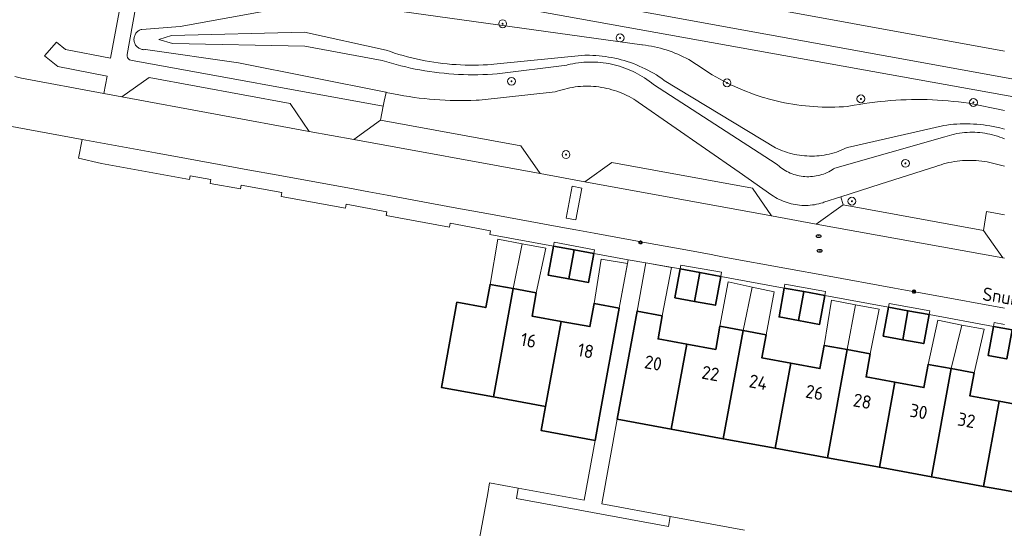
# Model space of a CAD drawing. Header units: metres. Extents: x 152610 to 160096, y 456114 to 462495.
# Tile 309 of 656: x 157399 to 157500, y 459753 to 459805. Entities that reach past the tile are written whole.
import ezdxf
from ezdxf.enums import TextEntityAlignment as Align

# ---------------------------------------------------------------- set-up
doc = ezdxf.new("R2010")
doc.units = ezdxf.units.M
doc.header["$LTSCALE"] = 0.5
doc.layers.get('0').update_dxf_attribs({"linetype": 'CONTINUOUS'})
for name, color, linetype, lineweight in [('B-PV-GR-BEPLANTING_CULTUUR_BOSPLANTSOEN-GV', 251, 'CONTINUOUS', 18), ('B-PV-GR-BOOM-S', 251, 'CONTINUOUS', 25), ('B-PV-GW-TALUD_KRUIN-G', 251, 'CONTINUOUS', 18), ('B-PV-IE-MEUBILAIR-S', 251, 'CONTINUOUS', 25), ('B-PV-OG-BEBOUWING-GV', 6, 'CONTINUOUS', 35), ('B-PV-OG-BEBOUWING-T18', 1, 'CONTINUOUS', 18), ('B-PV-OG-BEBOUWING_OVERBOUWING-GV', 251, 'CONTINUOUS', 18), ('B-PV-OG-TERREIN_BEGROEID-GV', 251, 'CONTINUOUS', 18), ('B-PV-OG-TOPOGRAFIE-T18', 1, 'CONTINUOUS', 18), ('B-PV-VH-GESLOTENVERHARDING_ASFALT-GV', 251, 'CONTINUOUS', 18), ('B-PV-VH-OPENVERHARDING_BETONSTRAATSTEEN-GV', 251, 'CONTINUOUS', 18), ('B-PV-VH-OPENVERHARDING_TEGEL-GV', 251, 'CONTINUOUS', 18)]:
    doc.layers.add(name, color=color, linetype=linetype, lineweight=lineweight)
doc.styles.add('NLCS-ISO', font='NLCS-ISO.ttf')
doc.styles.add('NLCS-ISO-M750-T18', font='NLCS-ISO.ttf', dxfattribs={"height": 1.35})

# ---------------------------------------------------------------- blocks, each defined once
blk = doc.blocks.new('SIE-MEUBILAIR_PAAL_LICHTMAST-SO')
for points in [[(-0.62, 0), (-1, 0)], [(-0.71, 0.71), (-0.44, 0.44)], [(0, 1), (0, 0.62)], [(0.44, 0.44), (0.71, 0.71)], [(1, 0), (0.62, 0)], [(-0.71, -0.71), (-0.44, -0.44)], [(0, -0.62), (0, -1)], [(0.44, -0.44), (0.71, -0.71)]]:
    blk.add_lwpolyline(points)
blk.add_circle((0, 0), 0.5)
blk = doc.blocks.new('SIE-MEUBILAIR_PUT_RIOOLPUT-SO')
blk.add_ellipse((0, 0), major_axis=(1.25, 0), ratio=0.54)
at = {"style": 'NLCS-ISO'}
blk.add_text('ri', height=0.75, dxfattribs=at).set_placement((-0.04, 0.07), align=Align.MIDDLE_CENTER)
blk = doc.blocks.new('SGR-BOOM_GBKN-SO')
at = {"linetype": 'ByBlock', "lineweight": 18}
h = blk.add_hatch(color=0, dxfattribs=at)
h.dxf.hatch_style = 1
edge = h.paths.add_edge_path()
edge.add_arc((0, 0), 0.25, 0, 360)
at = {"color": 0, "linetype": 'ByBlock', "lineweight": 18}
for radius in [2, 0.25]:
    blk.add_circle((0, 0), radius, dxfattribs=at)
at = {"color": 0, "linetype": 'ByBlock', "lineweight": 18, "style": 'NLCS-ISO'}
blk.add_attdef('SOORT', (2.5, 0), '', height=1.5, dxfattribs=at)

msp = doc.modelspace()

# ---------------------------------------------------------------- linework, layer by layer
at = {"layer": 'B-PV-GR-BEPLANTING_CULTUUR_BOSPLANTSOEN-GV', "flags": 128}
for points in [[(157426.01, 459805.872), (157415.87, 459804.04), (157411.959, 459803.751), (157411.871, 459803.726), (157411.785, 459803.694), (157411.703, 459803.654), (157411.624, 459803.607), (157411.55, 459803.553), (157411.48, 459803.494), (157411.416, 459803.428), (157411.359, 459803.357), (157411.307, 459803.281), (157411.262, 459803.201), (157411.225, 459803.117), (157411.195, 459803.031), (157411.172, 459802.942), (157411.157, 459802.852), (157411.151, 459802.76), (157411.152, 459802.669), (157411.161, 459802.578), (157411.179, 459802.488), (157411.203, 459802.4), (157411.236, 459802.314), (157411.276, 459802.231), (157411.323, 459802.153), (157411.376, 459802.078), (157411.436, 459802.009), (157411.502, 459801.945), (157411.573, 459801.887), (157411.649, 459801.836), (157411.729, 459801.791), (157411.813, 459801.754), (157411.899, 459801.724), (157411.988, 459801.701), (157412.078, 459801.687), (157412.17, 459801.68), (157412.261, 459801.682), (157412.331, 459801.688), (157421.81, 459800.35), (157436.856, 459797.335), (157436.883, 459797.33), (157438.18, 459797.07), (157438.7, 459796.978), (157439.221, 459796.894), (157439.743, 459796.818), (157440.267, 459796.749), (157440.791, 459796.689), (157441.317, 459796.637), (157441.843, 459796.592), (157442.369, 459796.556), (157442.896, 459796.528), (157443.424, 459796.507), (157443.952, 459796.495), (157444.48, 459796.49), (157445.008, 459796.494), (157445.535, 459796.505), (157446.063, 459796.525), (157446.37, 459796.54), (157454.149, 459797.368), (157454.329, 459797.434), (157454.586, 459797.521), (157454.845, 459797.6), (157455.106, 459797.671), (157455.369, 459797.735), (157455.634, 459797.79), (157455.901, 459797.838), (157456.168, 459797.878), (157456.437, 459797.91), (157456.707, 459797.935), (157456.977, 459797.951), (157457.248, 459797.959), (157457.519, 459797.959), (157457.789, 459797.951), (157458.06, 459797.935), (157458.329, 459797.912), (157458.598, 459797.88), (157458.866, 459797.84), (157459.133, 459797.793), (157459.398, 459797.737), (157459.661, 459797.674), (157459.922, 459797.603), (157460.181, 459797.524), (157460.438, 459797.438), (157460.692, 459797.344), (157460.943, 459797.243), (157461.191, 459797.134), (157461.436, 459797.018), (157461.677, 459796.895), (157461.914, 459796.765), (157462.148, 459796.628), (157462.377, 459796.484), (157462.602, 459796.333), (157472.908, 459789.18), (157476.249, 459786.861), (157476.431, 459786.74), (157476.616, 459786.626), (157476.806, 459786.518), (157477, 459786.418), (157477.197, 459786.325), (157477.397, 459786.239), (157477.601, 459786.16), (157477.807, 459786.089), (157478.016, 459786.026), (157478.227, 459785.97), (157478.44, 459785.922), (157478.654, 459785.882), (157478.87, 459785.85), (157479.087, 459785.826), (157479.304, 459785.81), (157479.522, 459785.801), (157479.74, 459785.801), (157479.958, 459785.808), (157480.176, 459785.824), (157480.392, 459785.848), (157480.608, 459785.879), (157480.823, 459785.919), (157481.036, 459785.966), (157481.247, 459786.021), (157481.456, 459786.084), (157481.564, 459786.12), (157483.304, 459786.676), (157487.304, 459787.955), (157492.981, 459789.769), (157492.985, 459789.771), (157493.249, 459789.866), (157493.515, 459789.953), (157493.783, 459790.033), (157494.054, 459790.105), (157494.326, 459790.169), (157494.6, 459790.226), (157494.876, 459790.274), (157495.153, 459790.315), (157495.431, 459790.348), (157495.71, 459790.373), (157495.989, 459790.389), (157496.269, 459790.398), (157496.549, 459790.399), (157496.829, 459790.392), (157497.109, 459790.377), (157497.387, 459790.354), (157497.666, 459790.323), (157497.943, 459790.284), (157498.219, 459790.237), (157500, 459789.816)], [(157500, 459795.489), (157496.355, 459796.215), (157495.826, 459796.289), (157495.295, 459796.356), (157494.764, 459796.414), (157494.231, 459796.465), (157493.698, 459796.507), (157493.165, 459796.542), (157492.631, 459796.569), (157492.096, 459796.587), (157491.562, 459796.598), (157491.027, 459796.6), (157490.492, 459796.595), (157489.958, 459796.582), (157489.424, 459796.56), (157488.89, 459796.531), (157488.356, 459796.493), (157487.824, 459796.448), (157487.292, 459796.395), (157486.76, 459796.333), (157486.23, 459796.264), (157485.701, 459796.187), (157485.173, 459796.102), (157484.647, 459796.009), (157484.122, 459795.908), (157484.105, 459795.905), (157483.978, 459795.894), (157483.547, 459795.864), (157483.116, 459795.841), (157482.685, 459795.827), (157482.254, 459795.821), (157481.822, 459795.822), (157481.391, 459795.832), (157480.959, 459795.849), (157480.529, 459795.875), (157480.098, 459795.908), (157479.669, 459795.95), (157479.24, 459795.999), (157478.813, 459796.056), (157478.386, 459796.122), (157477.961, 459796.195), (157477.537, 459796.276), (157477.115, 459796.365), (157476.694, 459796.461), (157476.275, 459796.566), (157475.859, 459796.678), (157475.444, 459796.798), (157475.277, 459796.849), (157474.865, 459796.979), (157474.457, 459797.118), (157474.05, 459797.264), (157473.647, 459797.417), (157473.246, 459797.578), (157472.849, 459797.746), (157472.455, 459797.922), (157472.063, 459798.104), (157471.676, 459798.295), (157471.292, 459798.492), (157470.912, 459798.696), (157470.535, 459798.907), (157470.163, 459799.125), (157469.795, 459799.35), (157469.431, 459799.582), (157469.071, 459799.821), (157468.818, 459800.004), (157468.561, 459800.18), (157468.299, 459800.35), (157468.033, 459800.512), (157467.763, 459800.668), (157467.489, 459800.817), (157467.211, 459800.959), (157466.929, 459801.094), (157466.645, 459801.221), (157466.357, 459801.341), (157466.066, 459801.454), (157465.772, 459801.559), (157465.476, 459801.657), (157465.177, 459801.746), (157464.876, 459801.829), (157464.574, 459801.903), (157464.269, 459801.97), (157463.963, 459802.029), (157463.655, 459802.08), (157463.346, 459802.123), (157463.036, 459802.158), (157462.966, 459802.165), (157434.81, 459806.07)], [(157500, 459793.577), (157499.51, 459793.7), (157499.179, 459793.778), (157498.846, 459793.848), (157498.511, 459793.911), (157498.175, 459793.965), (157497.838, 459794.012), (157497.5, 459794.05), (157497.161, 459794.081), (157496.821, 459794.103), (157496.481, 459794.118), (157496.141, 459794.125), (157495.801, 459794.123), (157495.461, 459794.114), (157495.121, 459794.097), (157494.782, 459794.071), (157494.443, 459794.038), (157494.105, 459793.997), (157493.768, 459793.948), (157493.658, 459793.93), (157483.964, 459791.723), (157483.781, 459791.632), (157483.55, 459791.525), (157483.315, 459791.426), (157483.077, 459791.334), (157482.837, 459791.249), (157482.593, 459791.172), (157482.348, 459791.103), (157482.101, 459791.041), (157481.851, 459790.987), (157481.6, 459790.941), (157481.348, 459790.903), (157481.095, 459790.873), (157480.841, 459790.851), (157480.586, 459790.836), (157480.332, 459790.83), (157480.076, 459790.832), (157479.822, 459790.842), (157479.567, 459790.859), (157479.313, 459790.885), (157479.061, 459790.919), (157478.809, 459790.96), (157478.559, 459791.01), (157478.31, 459791.067), (157478.064, 459791.132), (157477.819, 459791.205), (157477.577, 459791.285), (157477.338, 459791.373), (157477.102, 459791.468), (157476.868, 459791.571), (157476.638, 459791.681), (157465.276, 459798.554), (157465.009, 459798.743), (157464.737, 459798.926), (157464.462, 459799.101), (157464.181, 459799.27), (157463.897, 459799.433), (157463.609, 459799.588), (157463.317, 459799.736), (157463.022, 459799.876), (157462.723, 459800.01), (157462.421, 459800.136), (157462.117, 459800.255), (157461.809, 459800.366), (157461.499, 459800.47), (157461.186, 459800.566), (157460.871, 459800.655), (157460.554, 459800.736), (157460.235, 459800.809), (157459.914, 459800.874), (157459.592, 459800.931), (157459.269, 459800.98), (157458.944, 459801.022), (157458.619, 459801.056), (157458.292, 459801.081), (157457.966, 459801.099), (157457.639, 459801.108), (157457.312, 459801.11), (157457.167, 459801.108), (157447.87, 459800.19), (157447.689, 459800.176), (157447.233, 459800.145), (157446.776, 459800.122), (157446.318, 459800.107), (157445.861, 459800.1), (157445.403, 459800.101), (157444.946, 459800.111), (157444.489, 459800.128), (157444.032, 459800.153), (157443.576, 459800.186), (157443.12, 459800.227), (157442.666, 459800.276), (157442.212, 459800.333), (157441.759, 459800.398), (157441.307, 459800.471), (157440.857, 459800.552), (157440.408, 459800.64), (157439.961, 459800.736), (157439.515, 459800.841), (157439.072, 459800.953), (157438.63, 459801.072), (157438.191, 459801.2), (157437.754, 459801.335), (157437.319, 459801.478), (157436.887, 459801.628), (157428.56, 459803.45), (157414.97, 459803.12), (157413.68, 459802.71), (157415.09, 459802.31), (157428.6, 459802.04), (157436.497, 459800.577), (157436.97, 459800.43), (157437.446, 459800.291), (157437.923, 459800.159), (157438.403, 459800.035), (157438.884, 459799.919), (157439.368, 459799.81), (157439.853, 459799.71), (157440.339, 459799.617), (157440.828, 459799.532), (157441.317, 459799.455), (157441.808, 459799.386), (157442.299, 459799.325), (157442.792, 459799.272), (157443.285, 459799.227), (157443.779, 459799.19), (157444.274, 459799.16), (157444.769, 459799.139), (157445.264, 459799.126), (157445.759, 459799.12), (157446.255, 459799.123), (157446.75, 459799.134), (157447.245, 459799.153), (157447.74, 459799.179), (157448.22, 459799.213), (157455.318, 459800.111), (157455.391, 459800.129), (157455.667, 459800.193), (157455.945, 459800.249), (157456.224, 459800.297), (157456.504, 459800.338), (157456.786, 459800.37), (157457.068, 459800.394), (157457.351, 459800.411), (157457.634, 459800.419), (157457.917, 459800.42), (157458.201, 459800.412), (157458.483, 459800.396), (157458.766, 459800.373), (157459.047, 459800.341), (157459.328, 459800.302), (157459.607, 459800.255), (157459.885, 459800.199), (157460.161, 459800.136), (157460.436, 459800.065), (157460.708, 459799.987), (157460.978, 459799.901), (157461.245, 459799.807), (157461.51, 459799.706), (157461.771, 459799.597), (157462.03, 459799.481), (157462.285, 459799.358), (157462.536, 459799.227), (157462.784, 459799.09), (157463.028, 459798.945), (157463.267, 459798.794), (157463.503, 459798.636), (157463.733, 459798.471), (157463.959, 459798.3), (157464.18, 459798.123), (157476.693, 459790.058), (157476.834, 459789.926), (157476.98, 459789.8), (157477.131, 459789.68), (157477.287, 459789.566), (157477.448, 459789.459), (157477.613, 459789.359), (157477.782, 459789.266), (157477.955, 459789.179), (157478.131, 459789.1), (157478.31, 459789.029), (157478.492, 459788.964), (157478.677, 459788.908), (157478.863, 459788.859), (157479.052, 459788.818), (157479.242, 459788.784), (157479.433, 459788.759), (157479.626, 459788.742), (157479.819, 459788.732), (157480.012, 459788.731), (157480.205, 459788.737), (157480.397, 459788.752), (157480.589, 459788.774), (157480.78, 459788.805), (157480.969, 459788.843), (157481.156, 459788.889), (157481.341, 459788.943), (157481.525, 459789.005), (157481.705, 459789.073), (157481.882, 459789.15), (157482.056, 459789.234), (157482.227, 459789.324), (157482.393, 459789.422), (157482.555, 459789.527), (157482.662, 459789.601), (157493.902, 459792.793), (157494.13, 459792.868), (157494.38, 459792.943), (157494.632, 459793.009), (157494.886, 459793.068), (157495.142, 459793.12), (157495.4, 459793.163), (157495.658, 459793.198), (157495.917, 459793.225), (157496.177, 459793.245), (157496.438, 459793.256), (157496.699, 459793.26), (157496.96, 459793.255), (157497.22, 459793.243), (157497.481, 459793.222), (157497.74, 459793.194), (157497.998, 459793.157), (157498.255, 459793.113), (157498.511, 459793.061), (157498.765, 459793.001), (157499.017, 459792.933), (157499.266, 459792.858), (157499.514, 459792.775), (157499.758, 459792.684), (157500, 459792.586)], [(157500, 459792.586), (157499.758, 459792.684), (157499.514, 459792.775), (157499.266, 459792.858), (157499.017, 459792.933), (157498.765, 459793.001), (157498.511, 459793.061), (157498.255, 459793.113), (157497.998, 459793.157), (157497.74, 459793.194), (157497.481, 459793.222), (157497.22, 459793.243), (157496.96, 459793.255), (157496.699, 459793.26), (157496.438, 459793.256), (157496.177, 459793.245), (157495.917, 459793.225), (157495.658, 459793.198), (157495.4, 459793.163), (157495.142, 459793.12), (157494.886, 459793.068), (157494.632, 459793.009), (157494.38, 459792.943), (157494.13, 459792.868), (157493.902, 459792.793), (157482.662, 459789.601), (157482.555, 459789.527), (157482.393, 459789.422), (157482.227, 459789.324), (157482.056, 459789.234), (157481.882, 459789.15), (157481.705, 459789.073), (157481.525, 459789.005), (157481.341, 459788.943), (157481.156, 459788.889), (157480.969, 459788.843), (157480.78, 459788.805), (157480.589, 459788.774), (157480.397, 459788.752), (157480.205, 459788.737), (157480.012, 459788.731), (157479.819, 459788.732), (157479.626, 459788.742), (157479.433, 459788.759), (157479.242, 459788.784), (157479.052, 459788.818), (157478.863, 459788.859), (157478.677, 459788.908), (157478.492, 459788.964), (157478.31, 459789.029), (157478.131, 459789.1), (157477.955, 459789.179), (157477.782, 459789.266), (157477.613, 459789.359), (157477.448, 459789.459), (157477.287, 459789.566), (157477.131, 459789.68), (157476.98, 459789.8), (157476.834, 459789.926), (157476.693, 459790.058), (157464.18, 459798.123), (157463.959, 459798.3), (157463.733, 459798.471), (157463.503, 459798.636), (157463.267, 459798.794), (157463.028, 459798.945), (157462.784, 459799.09), (157462.536, 459799.227), (157462.285, 459799.358), (157462.03, 459799.481), (157461.771, 459799.597), (157461.51, 459799.706), (157461.245, 459799.807), (157460.978, 459799.901), (157460.708, 459799.987), (157460.436, 459800.065), (157460.161, 459800.136), (157459.885, 459800.199), (157459.607, 459800.255), (157459.328, 459800.302), (157459.047, 459800.341), (157458.766, 459800.373), (157458.483, 459800.396), (157458.201, 459800.412), (157457.917, 459800.42), (157457.634, 459800.419), (157457.351, 459800.411), (157457.068, 459800.394), (157456.786, 459800.37), (157456.504, 459800.338), (157456.224, 459800.297), (157455.945, 459800.249), (157455.667, 459800.193), (157455.391, 459800.129), (157455.318, 459800.111), (157448.22, 459799.213), (157447.74, 459799.179), (157447.245, 459799.153), (157446.75, 459799.134), (157446.255, 459799.123), (157445.759, 459799.12), (157445.264, 459799.126), (157444.769, 459799.139), (157444.274, 459799.16), (157443.779, 459799.19), (157443.285, 459799.227), (157442.792, 459799.272), (157442.299, 459799.325), (157441.808, 459799.386), (157441.317, 459799.455), (157440.828, 459799.532), (157440.339, 459799.617), (157439.853, 459799.71), (157439.368, 459799.81), (157438.884, 459799.919), (157438.403, 459800.035), (157437.923, 459800.159), (157437.446, 459800.291), (157436.97, 459800.43), (157436.497, 459800.577), (157428.6, 459802.04), (157415.09, 459802.31), (157413.68, 459802.71), (157414.97, 459803.12), (157428.56, 459803.45), (157436.887, 459801.628), (157437.319, 459801.478), (157437.754, 459801.335), (157438.191, 459801.2), (157438.63, 459801.072), (157439.072, 459800.953), (157439.515, 459800.841), (157439.961, 459800.736), (157440.408, 459800.64), (157440.857, 459800.552), (157441.307, 459800.471), (157441.759, 459800.398), (157442.212, 459800.333), (157442.666, 459800.276), (157443.12, 459800.227), (157443.576, 459800.186), (157444.032, 459800.153), (157444.489, 459800.128), (157444.946, 459800.111), (157445.403, 459800.101), (157445.861, 459800.1), (157446.318, 459800.107), (157446.776, 459800.122), (157447.233, 459800.145), (157447.689, 459800.176), (157447.87, 459800.19), (157457.167, 459801.108), (157457.312, 459801.11), (157457.639, 459801.108), (157457.966, 459801.099), (157458.292, 459801.081), (157458.619, 459801.056), (157458.944, 459801.022), (157459.269, 459800.98), (157459.592, 459800.931), (157459.914, 459800.874), (157460.235, 459800.809), (157460.554, 459800.736), (157460.871, 459800.655), (157461.186, 459800.566), (157461.499, 459800.47), (157461.809, 459800.366), (157462.117, 459800.255), (157462.421, 459800.136), (157462.723, 459800.01), (157463.022, 459799.876), (157463.317, 459799.736), (157463.609, 459799.588), (157463.897, 459799.433), (157464.181, 459799.27), (157464.462, 459799.101), (157464.737, 459798.926), (157465.009, 459798.743), (157465.276, 459798.554), (157476.638, 459791.681), (157476.868, 459791.571), (157477.102, 459791.468), (157477.338, 459791.373), (157477.577, 459791.285), (157477.819, 459791.205), (157478.064, 459791.132), (157478.31, 459791.067), (157478.559, 459791.01), (157478.809, 459790.96), (157479.061, 459790.919), (157479.313, 459790.885), (157479.567, 459790.859), (157479.822, 459790.842), (157480.076, 459790.832), (157480.332, 459790.83), (157480.586, 459790.836), (157480.841, 459790.851), (157481.095, 459790.873), (157481.348, 459790.903), (157481.6, 459790.941), (157481.851, 459790.987), (157482.101, 459791.041), (157482.348, 459791.103), (157482.593, 459791.172), (157482.837, 459791.249), (157483.077, 459791.334), (157483.315, 459791.426), (157483.55, 459791.525), (157483.781, 459791.632), (157483.964, 459791.723), (157493.658, 459793.93), (157493.768, 459793.948), (157494.105, 459793.997), (157494.443, 459794.038), (157494.782, 459794.071), (157495.121, 459794.097), (157495.461, 459794.114), (157495.801, 459794.123), (157496.141, 459794.125), (157496.481, 459794.118), (157496.821, 459794.103), (157497.161, 459794.081), (157497.5, 459794.05), (157497.838, 459794.012), (157498.175, 459793.965), (157498.511, 459793.911), (157498.846, 459793.848), (157499.179, 459793.778), (157499.51, 459793.7), (157500, 459793.577)]]:
    msp.add_lwpolyline(points, dxfattribs=at)
at = {"layer": 'B-PV-GW-TALUD_KRUIN-G', "flags": 128}
msp.add_lwpolyline([(157500, 459792.586), (157499.758, 459792.684), (157499.514, 459792.775), (157499.266, 459792.858), (157499.017, 459792.933), (157498.765, 459793.001), (157498.511, 459793.061), (157498.255, 459793.113), (157497.998, 459793.157), (157497.74, 459793.194), (157497.481, 459793.222), (157497.22, 459793.243), (157496.96, 459793.255), (157496.699, 459793.26), (157496.438, 459793.256), (157496.177, 459793.245), (157495.917, 459793.225), (157495.658, 459793.198), (157495.4, 459793.163), (157495.142, 459793.12), (157494.886, 459793.068), (157494.632, 459793.009), (157494.38, 459792.943), (157494.13, 459792.868), (157493.902, 459792.793), (157482.662, 459789.601), (157482.555, 459789.527), (157482.393, 459789.422), (157482.227, 459789.324), (157482.056, 459789.234), (157481.882, 459789.15), (157481.705, 459789.073), (157481.525, 459789.005), (157481.341, 459788.943), (157481.156, 459788.889), (157480.969, 459788.843), (157480.78, 459788.805), (157480.589, 459788.774), (157480.397, 459788.752), (157480.205, 459788.737), (157480.012, 459788.731), (157479.819, 459788.732), (157479.626, 459788.742), (157479.433, 459788.759), (157479.242, 459788.784), (157479.052, 459788.818), (157478.863, 459788.859), (157478.677, 459788.908), (157478.492, 459788.964), (157478.31, 459789.029), (157478.131, 459789.1), (157477.955, 459789.179), (157477.782, 459789.266), (157477.613, 459789.359), (157477.448, 459789.459), (157477.287, 459789.566), (157477.131, 459789.68), (157476.98, 459789.8), (157476.834, 459789.926), (157476.693, 459790.058), (157464.18, 459798.123), (157463.959, 459798.3), (157463.733, 459798.471), (157463.503, 459798.636), (157463.267, 459798.794), (157463.028, 459798.945), (157462.784, 459799.09), (157462.536, 459799.227), (157462.285, 459799.358), (157462.03, 459799.481), (157461.771, 459799.597), (157461.51, 459799.706), (157461.245, 459799.807), (157460.978, 459799.901), (157460.708, 459799.987), (157460.436, 459800.065), (157460.161, 459800.136), (157459.885, 459800.199), (157459.607, 459800.255), (157459.328, 459800.302), (157459.047, 459800.341), (157458.766, 459800.373), (157458.483, 459800.396), (157458.201, 459800.412), (157457.917, 459800.42), (157457.634, 459800.419), (157457.351, 459800.411), (157457.068, 459800.394), (157456.786, 459800.37), (157456.504, 459800.338), (157456.224, 459800.297), (157455.945, 459800.249), (157455.667, 459800.193), (157455.391, 459800.129), (157455.318, 459800.111), (157448.22, 459799.213), (157447.74, 459799.179), (157447.245, 459799.153), (157446.75, 459799.134), (157446.255, 459799.123), (157445.759, 459799.12), (157445.264, 459799.126), (157444.769, 459799.139), (157444.274, 459799.16), (157443.779, 459799.19), (157443.285, 459799.227), (157442.792, 459799.272), (157442.299, 459799.325), (157441.808, 459799.386), (157441.317, 459799.455), (157440.828, 459799.532), (157440.339, 459799.617), (157439.853, 459799.71), (157439.368, 459799.81), (157438.884, 459799.919), (157438.403, 459800.035), (157437.923, 459800.159), (157437.446, 459800.291), (157436.97, 459800.43), (157436.497, 459800.577), (157428.6, 459802.04), (157415.09, 459802.31), (157413.68, 459802.71), (157414.97, 459803.12), (157428.56, 459803.45), (157436.887, 459801.628), (157437.319, 459801.478), (157437.754, 459801.335), (157438.191, 459801.2), (157438.63, 459801.072), (157439.072, 459800.953), (157439.515, 459800.841), (157439.961, 459800.736), (157440.408, 459800.64), (157440.857, 459800.552), (157441.307, 459800.471), (157441.759, 459800.398), (157442.212, 459800.333), (157442.666, 459800.276), (157443.12, 459800.227), (157443.576, 459800.186), (157444.032, 459800.153), (157444.489, 459800.128), (157444.946, 459800.111), (157445.403, 459800.101), (157445.861, 459800.1), (157446.318, 459800.107), (157446.776, 459800.122), (157447.233, 459800.145), (157447.689, 459800.176), (157447.87, 459800.19), (157457.167, 459801.108), (157457.312, 459801.11), (157457.639, 459801.108), (157457.966, 459801.099), (157458.292, 459801.081), (157458.619, 459801.056), (157458.944, 459801.022), (157459.269, 459800.98), (157459.592, 459800.931), (157459.914, 459800.874), (157460.235, 459800.809), (157460.554, 459800.736), (157460.871, 459800.655), (157461.186, 459800.566), (157461.499, 459800.47), (157461.809, 459800.366), (157462.117, 459800.255), (157462.421, 459800.136), (157462.723, 459800.01), (157463.022, 459799.876), (157463.317, 459799.736), (157463.609, 459799.588), (157463.897, 459799.433), (157464.181, 459799.27), (157464.462, 459799.101), (157464.737, 459798.926), (157465.009, 459798.743), (157465.276, 459798.554), (157476.638, 459791.681), (157476.868, 459791.571), (157477.102, 459791.468), (157477.338, 459791.373), (157477.577, 459791.285), (157477.819, 459791.205), (157478.064, 459791.132), (157478.31, 459791.067), (157478.559, 459791.01), (157478.809, 459790.96), (157479.061, 459790.919), (157479.313, 459790.885), (157479.567, 459790.859), (157479.822, 459790.842), (157480.076, 459790.832), (157480.332, 459790.83), (157480.586, 459790.836), (157480.841, 459790.851), (157481.095, 459790.873), (157481.348, 459790.903), (157481.6, 459790.941), (157481.851, 459790.987), (157482.101, 459791.041), (157482.348, 459791.103), (157482.593, 459791.172), (157482.837, 459791.249), (157483.077, 459791.334), (157483.315, 459791.426), (157483.55, 459791.525), (157483.781, 459791.632), (157483.964, 459791.723), (157493.658, 459793.93), (157493.768, 459793.948), (157494.105, 459793.997), (157494.443, 459794.038), (157494.782, 459794.071), (157495.121, 459794.097), (157495.461, 459794.114), (157495.801, 459794.123), (157496.141, 459794.125), (157496.481, 459794.118), (157496.821, 459794.103), (157497.161, 459794.081), (157497.5, 459794.05), (157497.838, 459794.012), (157498.175, 459793.965), (157498.511, 459793.911), (157498.846, 459793.848), (157499.179, 459793.778), (157499.51, 459793.7), (157500, 459793.577)], dxfattribs=at)
at = {"layer": 'B-PV-OG-BEBOUWING-GV', "flags": 128}
for points in [[(157456.066, 459781.267), (157453.95, 459781.65), (157453.41, 459778.7), (157455.529, 459778.316)], [(157458.09, 459780.897), (157456.066, 459781.267), (157455.529, 459778.316), (157457.55, 459777.95)], [(157468.903, 459778.966), (157466.89, 459779.34), (157466.35, 459776.39), (157468.363, 459776.016)], [(157471.04, 459778.57), (157468.903, 459778.966), (157468.363, 459776.016), (157470.49, 459775.62)], [(157449.858, 459777.319), (157447.49, 459777.75), (157447.06, 459775.39), (157444.116, 459775.928), (157442.536, 459767.256), (157447.848, 459766.286)], [(157452.21, 459776.89), (157449.858, 459777.319), (157447.848, 459766.286), (157453.161, 459765.316), (157454.74, 459773.988), (157451.78, 459774.53)], [(157479.524, 459777.013), (157477.52, 459777.38), (157476.98, 459774.43), (157478.984, 459774.062)], [(157481.67, 459776.62), (157479.524, 459777.013), (157478.984, 459774.062), (157481.12, 459773.67)], [(157460.68, 459775.34), (157458.11, 459775.81), (157457.68, 459773.45), (157454.74, 459773.988), (157453.161, 459765.316), (157452.708, 459762.851), (157458.222, 459761.85), (157458.67, 459764.31)], [(157490.144, 459775.065), (157488.16, 459775.43), (157487.62, 459772.48), (157489.605, 459772.115)], [(157492.29, 459774.67), (157490.144, 459775.065), (157489.605, 459772.115), (157491.75, 459771.72)], [(157465.07, 459774.56), (157462.49, 459775.03), (157460.47, 459764), (157465.978, 459762.993), (157467.565, 459771.659), (157464.64, 459772.19)], [(157473.309, 459773.05), (157470.95, 459773.48), (157470.53, 459771.12), (157467.565, 459771.659), (157465.978, 459762.993), (157471.289, 459762.021)], [(157475.67, 459772.62), (157473.309, 459773.05), (157471.289, 459762.021), (157476.601, 459761.05), (157478.189, 459769.721), (157475.24, 459770.26)], [(157500.766, 459773.108), (157498.859, 459773.461), (157498.31, 459770.51), (157500, 459770.201), (157500.226, 459770.16)], [(157483.932, 459771.11), (157481.58, 459771.54), (157481.15, 459769.18), (157478.189, 459769.721), (157476.601, 459761.05), (157481.912, 459760.079)], [(157486.29, 459770.68), (157483.932, 459771.11), (157481.912, 459760.079), (157487.226, 459759.107), (157488.812, 459767.78), (157485.86, 459768.32)], [(157494.556, 459769.168), (157492.19, 459769.6), (157491.76, 459767.24), (157488.812, 459767.78), (157487.226, 459759.107), (157492.536, 459758.136)], [(157496.9, 459768.74), (157494.556, 459769.168), (157492.536, 459758.136), (157497.846, 459757.165), (157499.435, 459765.837), (157496.47, 459766.38)], [(157505.304, 459767.2), (157502.95, 459767.63), (157502.53, 459765.27), (157500, 459765.734), (157499.435, 459765.837), (157497.846, 459757.165), (157500, 459756.771), (157503.078, 459756.208), (157503.291, 459756.169)]]:
    msp.add_lwpolyline(points, close=True, dxfattribs=at)
at = {"layer": 'B-PV-OG-BEBOUWING_OVERBOUWING-GV', "flags": 128}
for points in [[(157449.858, 459777.319), (157450.754, 459781.9), (157448.28, 459782.357), (157447.49, 459777.75)], [(157453.197, 459781.45), (157450.754, 459781.9), (157449.858, 459777.319), (157452.21, 459776.89)], [(157461.51, 459779.877), (157458.814, 459780.318), (157458.11, 459775.81), (157460.68, 459775.34)], [(157466.023, 459779.491), (157463.39, 459779.95), (157462.49, 459775.03), (157465.07, 459774.56)], [(157473.309, 459773.05), (157474.243, 459777.479), (157471.79, 459778.014), (157470.95, 459773.48)], [(157476.496, 459776.988), (157474.243, 459777.479), (157473.309, 459773.05), (157475.67, 459772.62)], [(157483.932, 459771.11), (157484.776, 459775.686), (157482.327, 459776.142), (157481.58, 459771.54)], [(157487.203, 459775.236), (157484.776, 459775.686), (157483.932, 459771.11), (157486.29, 459770.68)], [(157494.556, 459769.168), (157495.652, 459773.614), (157493.193, 459774.095), (157492.19, 459769.6)], [(157497.902, 459773.173), (157495.652, 459773.614), (157494.556, 459769.168), (157496.9, 459768.74)]]:
    msp.add_lwpolyline(points, close=True, dxfattribs=at)
at = {"layer": 'B-PV-OG-TERREIN_BEGROEID-GV', "flags": 128}
for points in [[(157453.47, 459810.019), (157500, 459801.512)], [(157500, 459797.049), (157441.9, 459807.503)], [(157411.307, 459805.923), (157410.458, 459801.182), (157410.458, 459801.004), (157410.493, 459800.876), (157410.568, 459800.765), (157410.693, 459800.661), (157410.841, 459800.615), (157411.182, 459800.556), (157436.582, 459795.925), (157436.68, 459796.42), (157436.883, 459797.33), (157436.856, 459797.335), (157421.81, 459800.35), (157412.331, 459801.688), (157412.261, 459801.682), (157412.17, 459801.68), (157412.078, 459801.687), (157411.988, 459801.701), (157411.899, 459801.724), (157411.813, 459801.754), (157411.729, 459801.791), (157411.649, 459801.836), (157411.573, 459801.887), (157411.502, 459801.945), (157411.436, 459802.009), (157411.376, 459802.078), (157411.323, 459802.153), (157411.276, 459802.231), (157411.236, 459802.314), (157411.203, 459802.4), (157411.179, 459802.488), (157411.161, 459802.578), (157411.152, 459802.669), (157411.151, 459802.76), (157411.157, 459802.852), (157411.172, 459802.942), (157411.195, 459803.031), (157411.225, 459803.117), (157411.262, 459803.201), (157411.307, 459803.281), (157411.359, 459803.357), (157411.416, 459803.428), (157411.48, 459803.494), (157411.55, 459803.553), (157411.624, 459803.607), (157411.703, 459803.654), (157411.785, 459803.694), (157411.871, 459803.726), (157411.959, 459803.751), (157415.87, 459804.04), (157426.01, 459805.872)], [(157434.81, 459806.07), (157462.966, 459802.165), (157463.036, 459802.158), (157463.346, 459802.123), (157463.655, 459802.08), (157463.963, 459802.029), (157464.269, 459801.97), (157464.574, 459801.903), (157464.876, 459801.829), (157465.177, 459801.746), (157465.476, 459801.657), (157465.772, 459801.559), (157466.066, 459801.454), (157466.357, 459801.341), (157466.645, 459801.221), (157466.929, 459801.094), (157467.211, 459800.959), (157467.489, 459800.817), (157467.763, 459800.668), (157468.033, 459800.512), (157468.299, 459800.35), (157468.561, 459800.18), (157468.818, 459800.004), (157469.071, 459799.821), (157469.431, 459799.582), (157469.795, 459799.35), (157470.163, 459799.125), (157470.535, 459798.907), (157470.912, 459798.696), (157471.292, 459798.492), (157471.676, 459798.295), (157472.063, 459798.104), (157472.455, 459797.922), (157472.849, 459797.746), (157473.246, 459797.578), (157473.647, 459797.417), (157474.05, 459797.264), (157474.457, 459797.118), (157474.865, 459796.979), (157475.277, 459796.849), (157475.444, 459796.798), (157475.859, 459796.678), (157476.275, 459796.566), (157476.694, 459796.461), (157477.115, 459796.365), (157477.537, 459796.276), (157477.961, 459796.195), (157478.386, 459796.122), (157478.813, 459796.056), (157479.24, 459795.999), (157479.669, 459795.95), (157480.098, 459795.908), (157480.529, 459795.875), (157480.959, 459795.849), (157481.391, 459795.832), (157481.822, 459795.822), (157482.254, 459795.821), (157482.685, 459795.827), (157483.116, 459795.841), (157483.547, 459795.864), (157483.978, 459795.894), (157484.105, 459795.905), (157484.122, 459795.908), (157484.647, 459796.009), (157485.173, 459796.102), (157485.701, 459796.187), (157486.23, 459796.264), (157486.76, 459796.333), (157487.292, 459796.395), (157487.824, 459796.448), (157488.356, 459796.493), (157488.89, 459796.531), (157489.424, 459796.56), (157489.958, 459796.582), (157490.492, 459796.595), (157491.027, 459796.6), (157491.562, 459796.598), (157492.096, 459796.587), (157492.631, 459796.569), (157493.165, 459796.542), (157493.698, 459796.507), (157494.231, 459796.465), (157494.764, 459796.414), (157495.295, 459796.356), (157495.826, 459796.289), (157496.355, 459796.215), (157500, 459795.489)], [(157500, 459789.816), (157498.219, 459790.237), (157497.943, 459790.284), (157497.666, 459790.323), (157497.387, 459790.354), (157497.109, 459790.377), (157496.829, 459790.392), (157496.549, 459790.399), (157496.269, 459790.398), (157495.989, 459790.389), (157495.71, 459790.373), (157495.431, 459790.348), (157495.153, 459790.315), (157494.876, 459790.274), (157494.6, 459790.226), (157494.326, 459790.169), (157494.054, 459790.105), (157493.783, 459790.033), (157493.515, 459789.953), (157493.249, 459789.866), (157492.985, 459789.771), (157492.981, 459789.769), (157487.304, 459787.955), (157483.304, 459786.676), (157483.53, 459785.88), (157497.86, 459783.26), (157498.15, 459785.17), (157500, 459784.841)], [(157473.467, 459752.697), (157465.885, 459754.087), (157465.702, 459753.087), (157450.182, 459755.927), (157450.375, 459756.98), (157447.447, 459757.513), (157447.25, 459756.43), (157446.078, 459750)]]:
    msp.add_lwpolyline(points, dxfattribs=at)
msp.add_lwpolyline([(157483.304, 459786.676), (157481.564, 459786.12), (157481.456, 459786.084), (157481.247, 459786.021), (157481.036, 459785.966), (157480.823, 459785.919), (157480.608, 459785.879), (157480.392, 459785.848), (157480.176, 459785.824), (157479.958, 459785.808), (157479.74, 459785.801), (157479.522, 459785.801), (157479.304, 459785.81), (157479.087, 459785.826), (157478.87, 459785.85), (157478.654, 459785.882), (157478.44, 459785.922), (157478.227, 459785.97), (157478.016, 459786.026), (157477.807, 459786.089), (157477.601, 459786.16), (157477.397, 459786.239), (157477.197, 459786.325), (157477, 459786.418), (157476.806, 459786.518), (157476.616, 459786.626), (157476.431, 459786.74), (157476.249, 459786.861), (157472.908, 459789.18), (157462.602, 459796.333), (157462.377, 459796.484), (157462.148, 459796.628), (157461.914, 459796.765), (157461.677, 459796.895), (157461.436, 459797.018), (157461.191, 459797.134), (157460.943, 459797.243), (157460.692, 459797.344), (157460.438, 459797.438), (157460.181, 459797.524), (157459.922, 459797.603), (157459.661, 459797.674), (157459.398, 459797.737), (157459.133, 459797.793), (157458.866, 459797.84), (157458.598, 459797.88), (157458.329, 459797.912), (157458.06, 459797.935), (157457.789, 459797.951), (157457.519, 459797.959), (157457.248, 459797.959), (157456.977, 459797.951), (157456.707, 459797.935), (157456.437, 459797.91), (157456.168, 459797.878), (157455.901, 459797.838), (157455.634, 459797.79), (157455.369, 459797.735), (157455.106, 459797.671), (157454.845, 459797.6), (157454.586, 459797.521), (157454.329, 459797.434), (157454.149, 459797.368), (157446.37, 459796.54), (157446.063, 459796.525), (157445.535, 459796.505), (157445.008, 459796.494), (157444.48, 459796.49), (157443.952, 459796.495), (157443.424, 459796.507), (157442.896, 459796.528), (157442.369, 459796.556), (157441.843, 459796.592), (157441.317, 459796.637), (157440.791, 459796.689), (157440.267, 459796.749), (157439.743, 459796.818), (157439.221, 459796.894), (157438.7, 459796.978), (157438.18, 459797.07), (157436.883, 459797.33), (157436.68, 459796.42), (157436.582, 459795.925), (157436.3, 459794.5), (157450.63, 459791.89), (157452.59, 459789.05), (157457.16, 459788.22), (157459.91, 459790.17), (157474.28, 459787.56), (157476.22, 459784.75), (157480.78, 459783.91), (157483.53, 459785.88)], close=True, dxfattribs=at)
at = {"layer": 'B-PV-VH-GESLOTENVERHARDING_ASFALT-GV', "flags": 128}
for points in [[(157440.22, 459809.71), (157500, 459798.849)], [(157500, 459801.512), (157453.47, 459810.019)]]:
    msp.add_lwpolyline(points, dxfattribs=at)
at = {"layer": 'B-PV-VH-OPENVERHARDING_BETONSTRAATSTEEN-GV', "flags": 128}
for points in [[(157441.9, 459807.503), (157500, 459797.049), (157538.45, 459790.13), (157538.64, 459790.37), (157538.659, 459791.822), (157500, 459798.849), (157440.22, 459809.71)], [(157409.74, 459806.07), (157408.75, 459800.8), (157404.18, 459801.71), (157403.25, 459802.46), (157402.01, 459801.06), (157403.39, 459799.95), (157408.41, 459798.99), (157408.074, 459797.205), (157409.91, 459796.86), (157412.71, 459798.85), (157427.1, 459796.19), (157429.04, 459793.35), (157433.6, 459792.54), (157436.3, 459794.5), (157436.582, 459795.925), (157411.182, 459800.556), (157410.841, 459800.615), (157410.693, 459800.661), (157410.568, 459800.765), (157410.493, 459800.876), (157410.458, 459801.004), (157410.458, 459801.182), (157411.307, 459805.923)], [(157500, 459780.416), (157499.81, 459780.451), (157480.78, 459783.91), (157476.22, 459784.75), (157457.16, 459788.22), (157452.59, 459789.05), (157433.6, 459792.54), (157429.04, 459793.35), (157409.91, 459796.86), (157408.074, 459797.205), (157399.665, 459798.777), (157399.006, 459798.94)], [(157397.93, 459793.98), (157405.87, 459792.529), (157413.36, 459791.16), (157416.52, 459790.58), (157418.36, 459790.26), (157419.3, 459790.09), (157422.41, 459789.5), (157426.24, 459788.81), (157433.16, 459787.55), (157435.13, 459787.19), (157436.99, 459786.84), (157443.72, 459785.6), (157447.53, 459784.9), (157454.34, 459783.65), (157456.25, 459783.32), (157458.12, 459782.98), (157462, 459782.25), (157463.83, 459781.92), (157467.47, 459781.26), (157470.05, 459780.79), (157471.18, 459780.58), (157477.95, 459779.33), (157481.73, 459778.65), (157488.77, 459777.38), (157489.9, 459777.17), (157492.53, 459776.68), (157500, 459775.319)]]:
    msp.add_lwpolyline(points, dxfattribs=at)
for points in [[(157450.63, 459791.89), (157436.3, 459794.5), (157433.6, 459792.54), (157452.59, 459789.05)], [(157474.28, 459787.56), (157459.91, 459790.17), (157457.16, 459788.22), (157476.22, 459784.75)], [(157456.848, 459787.579), (157456.258, 459784.332), (157455.274, 459784.51), (157455.864, 459787.757)], [(157456.848, 459787.579), (157455.864, 459787.757), (157455.274, 459784.51), (157456.258, 459784.332)], [(157497.86, 459783.26), (157483.53, 459785.88), (157480.78, 459783.91), (157499.81, 459780.451)]]:
    msp.add_lwpolyline(points, close=True, dxfattribs=at)
at = {"layer": 'B-PV-VH-OPENVERHARDING_TEGEL-GV', "flags": 128}
for points in [[(157500, 459775.319), (157492.53, 459776.68), (157489.9, 459777.17), (157488.77, 459777.38), (157481.73, 459778.65), (157477.95, 459779.33), (157471.18, 459780.58), (157470.05, 459780.79), (157467.47, 459781.26), (157463.83, 459781.92), (157462, 459782.25), (157458.12, 459782.98), (157456.25, 459783.32), (157454.34, 459783.65), (157447.53, 459784.9), (157443.72, 459785.6), (157436.99, 459786.84), (157435.13, 459787.19), (157433.16, 459787.55), (157426.24, 459788.81), (157422.41, 459789.5), (157419.3, 459790.09), (157418.36, 459790.26), (157416.52, 459790.58), (157413.36, 459791.16), (157405.87, 459792.529), (157405.49, 459790.61), (157407.84, 459790.09), (157416.82, 459788.431), (157416.89, 459788.82), (157419.01, 459788.43), (157418.94, 459788.04), (157422.03, 459787.48), (157422.1, 459787.87), (157426.24, 459787.11), (157426.17, 459786.72), (157432.74, 459785.52), (157432.81, 459785.92), (157436.96, 459785.16), (157436.88, 459784.77), (157443.34, 459783.59), (157443.41, 459783.98), (157447.54, 459783.23), (157447.47, 459782.83), (157453.95, 459781.65), (157454.02, 459782.05), (157458.16, 459781.29), (157458.09, 459780.897), (157461.58, 459780.26), (157463.39, 459779.95), (157466.89, 459779.34), (157466.96, 459779.73), (157471.11, 459779.01), (157471.04, 459778.57), (157477.52, 459777.38), (157477.59, 459777.78), (157481.73, 459777.02), (157481.67, 459776.62), (157488.16, 459775.43), (157488.23, 459775.82), (157492.36, 459775.06), (157492.29, 459774.67), (157498.859, 459773.461), (157498.934, 459773.858), (157500, 459773.661)], [(157500, 459784.841), (157498.15, 459785.17), (157497.86, 459783.26), (157499.81, 459780.451), (157500, 459780.416)]]:
    msp.add_lwpolyline(points, dxfattribs=at)
msp.add_lwpolyline([(157465.885, 459754.087), (157458.9, 459755.37), (157460.47, 459764), (157462.49, 459775.03), (157463.39, 459779.95), (157461.58, 459780.26), (157460.68, 459775.34), (157458.67, 459764.31), (157458.222, 459761.85), (157457.11, 459755.751), (157450.375, 459756.98), (157450.182, 459755.927), (157465.702, 459753.087)], close=True, dxfattribs=at)

# ---------------------------------------------------------------- block references
at = {"layer": 'B-PV-GR-BOOM-S', "xscale": 0.2, "yscale": 0.2, "zscale": 0.2}
for p in [(157448.776, 459804.323), (157460.761, 459802.88), (157449.679, 459798.456), (157471.676, 459798.295), (157485.334, 459796.668), (157496.825, 459796.297), (157455.247, 459790.988), (157489.883, 459790.093), (157484.415, 459786.233)]:
    msp.add_blockref('SGR-BOOM_GBKN-SO', p, dxfattribs=at)
at = {"layer": 'B-PV-IE-MEUBILAIR-S', "xscale": 0.2, "yscale": 0.2, "zscale": 0.2}
for name, p in [('SIE-MEUBILAIR_PAAL_LICHTMAST-SO', (157462.845, 459782.039)), ('SIE-MEUBILAIR_PUT_RIOOLPUT-SO', (157481.022, 459782.672)), ('SIE-MEUBILAIR_PUT_RIOOLPUT-SO', (157481.135, 459781.18)), ('SIE-MEUBILAIR_PAAL_LICHTMAST-SO', (157490.755, 459777.021))]:
    msp.add_blockref(name, p, dxfattribs=at)

# ---------------------------------------------------------------- texts
at = {"layer": 'B-PV-OG-BEBOUWING-T18', "style": 'NLCS-ISO-M750-T18'}
for s, rotation, p in [('16', 349.7, (157451.421, 459772.053)), ('18', 349.6, (157457.262, 459770.985)), ('20', 349.7, (157464.142, 459769.741)), ('22', 349.7, (157469.986, 459768.677)), ('24', 349.7, (157474.866, 459767.786)), ('26', 349.6, (157480.609, 459766.737)), ('28', 349.7, (157485.489, 459765.845)), ('30', 349.6, (157491.234, 459764.795)), ('32', 349.6, (157496.113, 459763.903))]:
    msp.add_text(s, height=1.35, rotation=rotation, dxfattribs=at).set_placement(p, align=Align.MIDDLE)
at = {"layer": 'B-PV-OG-TOPOGRAFIE-T18', "style": 'NLCS-ISO-M750-T18'}
msp.add_text('Snuifmolen', height=1.35, rotation=351, dxfattribs=at).set_placement((157502.033, 459776.144), align=Align.MIDDLE)

doc.saveas('drawing.dxf')
